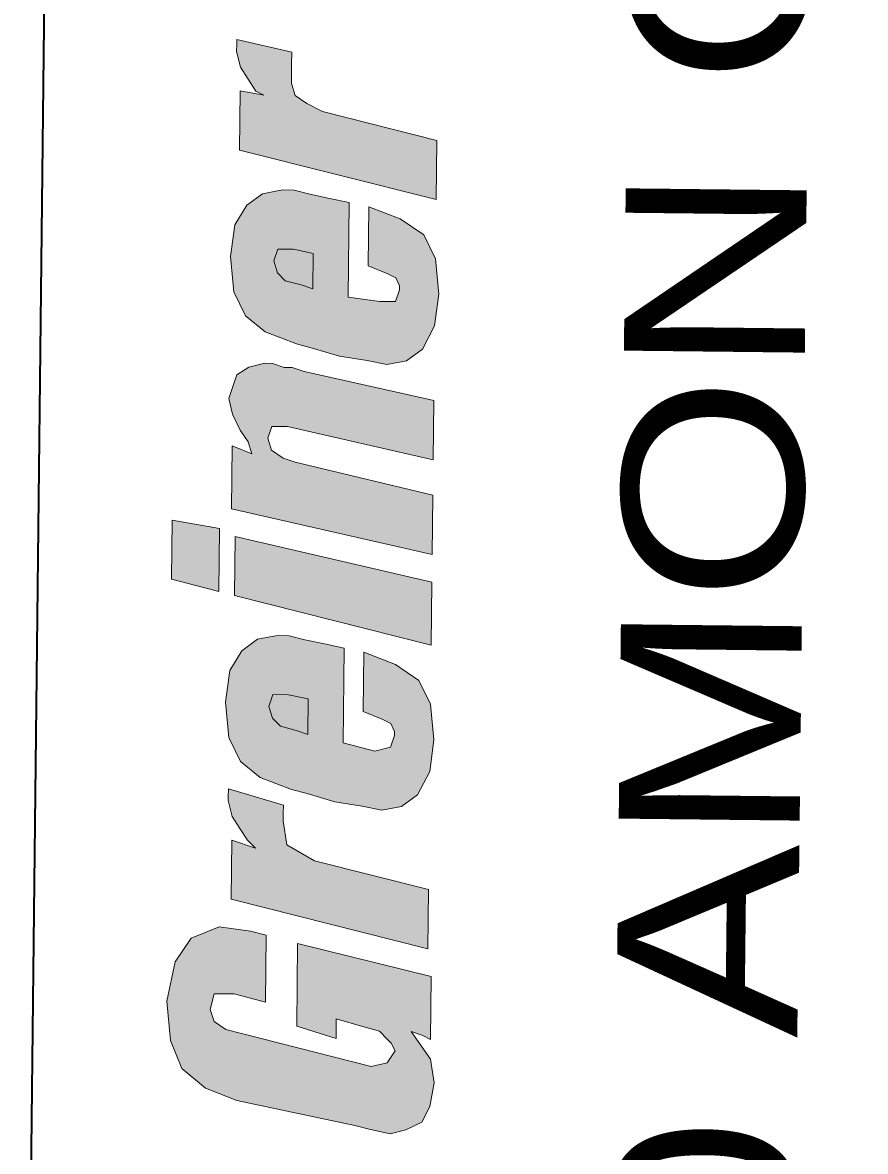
# Model space of a CAD drawing. Extents: x 2356576 to 2377878, y 6966390 to 6990634.
# Drawn here: x 2366865.5 to 2366947.6, y 6989864.5 to 6989974.5 of the extents above; entities that cross this region are included whole.
import ezdxf

# ---------------------------------------------------------------- set-up
doc = ezdxf.new("R2010")
doc.units = 0
doc.header["$LTSCALE"] = 7.1
doc.layers.add('19', color=7, linetype='Continuous', lineweight=13)
doc.layers.add('8', color=7, linetype='Continuous', lineweight=13)

msp = doc.modelspace()

# ---------------------------------------------------------------- hatches: boundary and pattern name
at = {"layer": '19'}
for points in [[(2366891.688, 6989971.599), (2366886.324, 6989972.811), (2366886.32, 6989972.427), (2366886.312, 6989971.659), (2366886.68, 6989970.117), (2366887.434, 6989968.957), (2366888.19, 6989967.797), (2366888.952, 6989967.405), (2366886.654, 6989967.815), (2366886.59, 6989962.055), (2366905.738, 6989957.233), (2366905.802, 6989962.993), (2366894.696, 6989965.805), (2366893.168, 6989966.589), (2366892.024, 6989967.371), (2366891.654, 6989968.527), (2366891.666, 6989969.679), (2366891.676, 6989970.447)], [(2366897.286, 6989956.943), (2366895.37, 6989957.347), (2366893.454, 6989957.753), (2366891.922, 6989958.155), (2366890.77, 6989958.167), (2366888.846, 6989957.803), (2366887.298, 6989956.669), (2366886.124, 6989954.763), (2366885.706, 6989951.695), (2366886.052, 6989948.235), (2366887.178, 6989945.919), (2366889.08, 6989944.361), (2366892.14, 6989943.175), (2366893.672, 6989942.773), (2366896.352, 6989941.975), (2366899.036, 6989941.563), (2366900.952, 6989941.157), (2366902.876, 6989941.519), (2366904.424, 6989942.655), (2366905.602, 6989944.945), (2366906.02, 6989948.013), (2366905.674, 6989951.473), (2366904.548, 6989953.789), (2366902.26, 6989955.351), (2366899.202, 6989956.537), (2366899.138, 6989950.777), (2366901.048, 6989949.987), (2366901.812, 6989949.595), (2366902.188, 6989948.823), (2366902.184, 6989948.439), (2366901.788, 6989947.291), (2366900.252, 6989947.309), (2366897.184, 6989947.727)], [(2366889.926, 6989951.263), (2366890.322, 6989952.411), (2366891.858, 6989952.395), (2366893.774, 6989951.989), (2366893.736, 6989948.533), (2366892.588, 6989948.931), (2366891.056, 6989949.331), (2366890.296, 6989950.107)], [(2366892.878, 6989940.479), (2366891.73, 6989940.875), (2366890.962, 6989940.883), (2366889.816, 6989941.281), (2366889.048, 6989941.289), (2366887.506, 6989940.923), (2366886.346, 6989940.167), (2366885.95, 6989939.019), (2366885.552, 6989937.871), (2366885.92, 6989936.331), (2366886.67, 6989934.787), (2366887.426, 6989933.625), (2366887.796, 6989932.469), (2366885.886, 6989933.259), (2366885.818, 6989927.115), (2366905.354, 6989922.673), (2366905.418, 6989928.433), (2366892.012, 6989931.655), (2366890.864, 6989932.051), (2366889.72, 6989932.831), (2366889.35, 6989933.989), (2366889.746, 6989935.135), (2366891.282, 6989935.119), (2366905.456, 6989931.889), (2366905.52, 6989937.649)], [(2366884.644, 6989925.207), (2366880.044, 6989926.027), (2366879.98, 6989920.267), (2366884.576, 6989919.063)], [(2366905.324, 6989919.985), (2366886.172, 6989924.423), (2366886.108, 6989918.663), (2366905.256, 6989913.841)], [(2366896.804, 6989913.551), (2366894.888, 6989913.957), (2366892.972, 6989914.363), (2366891.44, 6989914.763), (2366890.288, 6989914.775), (2366888.364, 6989914.413), (2366886.816, 6989913.279), (2366885.642, 6989911.371), (2366885.224, 6989908.303), (2366885.57, 6989904.843), (2366886.696, 6989902.527), (2366888.6, 6989900.969), (2366891.658, 6989899.783), (2366893.19, 6989899.383), (2366895.87, 6989898.583), (2366898.554, 6989898.171), (2366900.468, 6989897.765), (2366902.392, 6989898.127), (2366903.942, 6989899.263), (2366905.12, 6989901.553), (2366905.538, 6989904.621), (2366905.192, 6989908.083), (2366904.066, 6989910.399), (2366901.778, 6989911.959), (2366898.72, 6989913.147), (2366898.656, 6989907.387), (2366900.568, 6989906.597), (2366901.332, 6989906.205), (2366901.706, 6989905.433), (2366901.702, 6989905.049), (2366901.306, 6989903.899), (2366899.764, 6989903.533), (2366896.702, 6989904.335)], [(2366889.444, 6989907.873), (2366889.84, 6989909.021), (2366891.376, 6989909.003), (2366893.292, 6989908.599), (2366893.254, 6989905.143), (2366892.106, 6989905.539), (2366890.574, 6989905.939), (2366889.816, 6989906.717)], [(2366890.872, 6989898.255), (2366885.514, 6989899.851), (2366885.506, 6989899.083), (2366885.502, 6989898.699), (2366885.868, 6989897.159), (2366886.624, 6989895.999), (2366887.38, 6989894.839), (2366888.138, 6989894.061), (2366885.844, 6989894.855), (2366885.78, 6989889.095), (2366904.928, 6989884.273), (2366904.992, 6989890.035), (2366893.886, 6989892.845), (2366891.214, 6989894.411), (2366890.856, 6989896.719), (2366890.864, 6989897.487)], [(2366889.196, 6989885.601), (2366887.664, 6989886.001), (2366884.598, 6989886.419), (2366881.896, 6989885.297), (2366880.336, 6989883.011), (2366879.524, 6989879.179), (2366879.866, 6989875.335), (2366880.988, 6989872.635), (2366883.27, 6989870.689), (2366886.33, 6989869.509), (2366897.824, 6989867.077), (2366899.356, 6989866.675), (2366901.272, 6989866.271), (2366902.812, 6989866.637), (2366904.356, 6989867.389), (2366905.14, 6989868.915), (2366905.55, 6989871.211), (2366905.192, 6989873.519), (2366903.302, 6989876.227), (2366904.45, 6989875.831), (2366905.214, 6989875.439), (2366905.282, 6989881.581), (2366892.26, 6989884.799), (2366892.17, 6989876.735), (2366895.998, 6989875.541), (2366896.02, 6989877.461), (2366898.698, 6989876.663), (2366900.23, 6989876.261), (2366900.99, 6989875.485), (2366901.37, 6989875.097), (2366901.744, 6989874.325), (2366900.964, 6989873.181), (2366899.424, 6989872.815), (2366886.786, 6989876.027), (2366885.254, 6989876.427), (2366884.112, 6989877.209), (2366883.74, 6989878.365), (2366884.14, 6989879.897), (2366886.06, 6989879.875), (2366889.124, 6989879.073)]]:
    msp.add_hatch(color=256, dxfattribs=at).paths.add_polyline_path(points)
at = {"layer": '8'}
for points in [[(2366891.688, 6989971.599), (2366886.324, 6989972.811), (2366886.32, 6989972.427), (2366886.312, 6989971.659), (2366886.68, 6989970.117), (2366887.434, 6989968.957), (2366888.19, 6989967.797), (2366888.952, 6989967.405), (2366886.654, 6989967.815), (2366886.59, 6989962.055), (2366905.738, 6989957.233), (2366905.802, 6989962.993), (2366894.696, 6989965.805), (2366893.168, 6989966.589), (2366892.024, 6989967.371), (2366891.654, 6989968.527), (2366891.666, 6989969.679), (2366891.676, 6989970.447)], [(2366897.286, 6989956.943), (2366895.37, 6989957.347), (2366893.454, 6989957.753), (2366891.922, 6989958.155), (2366890.77, 6989958.167), (2366888.846, 6989957.803), (2366887.298, 6989956.669), (2366886.124, 6989954.763), (2366885.706, 6989951.695), (2366886.052, 6989948.235), (2366887.178, 6989945.919), (2366889.08, 6989944.361), (2366892.14, 6989943.175), (2366893.672, 6989942.773), (2366896.352, 6989941.975), (2366899.036, 6989941.563), (2366900.952, 6989941.157), (2366902.876, 6989941.519), (2366904.424, 6989942.655), (2366905.602, 6989944.945), (2366906.02, 6989948.013), (2366905.674, 6989951.473), (2366904.548, 6989953.789), (2366902.26, 6989955.351), (2366899.202, 6989956.537), (2366899.138, 6989950.777), (2366901.048, 6989949.987), (2366901.812, 6989949.595), (2366902.188, 6989948.823), (2366902.184, 6989948.439), (2366901.788, 6989947.291), (2366900.252, 6989947.309), (2366897.184, 6989947.727)], [(2366889.926, 6989951.263), (2366890.322, 6989952.411), (2366891.858, 6989952.395), (2366893.774, 6989951.989), (2366893.736, 6989948.533), (2366892.588, 6989948.931), (2366891.056, 6989949.331), (2366890.296, 6989950.107)], [(2366892.878, 6989940.479), (2366891.73, 6989940.875), (2366890.962, 6989940.883), (2366889.816, 6989941.281), (2366889.048, 6989941.289), (2366887.506, 6989940.923), (2366886.346, 6989940.167), (2366885.95, 6989939.019), (2366885.552, 6989937.871), (2366885.92, 6989936.331), (2366886.67, 6989934.787), (2366887.426, 6989933.625), (2366887.796, 6989932.469), (2366885.886, 6989933.259), (2366885.818, 6989927.115), (2366905.354, 6989922.673), (2366905.418, 6989928.433), (2366892.012, 6989931.655), (2366890.864, 6989932.051), (2366889.72, 6989932.831), (2366889.35, 6989933.989), (2366889.746, 6989935.135), (2366891.282, 6989935.119), (2366905.456, 6989931.889), (2366905.52, 6989937.649)], [(2366884.644, 6989925.207), (2366880.044, 6989926.027), (2366879.98, 6989920.267), (2366884.576, 6989919.063)], [(2366905.324, 6989919.985), (2366886.172, 6989924.423), (2366886.108, 6989918.663), (2366905.256, 6989913.841)], [(2366896.804, 6989913.551), (2366894.888, 6989913.957), (2366892.972, 6989914.363), (2366891.44, 6989914.763), (2366890.288, 6989914.775), (2366888.364, 6989914.413), (2366886.816, 6989913.279), (2366885.642, 6989911.371), (2366885.224, 6989908.303), (2366885.57, 6989904.843), (2366886.696, 6989902.527), (2366888.6, 6989900.969), (2366891.658, 6989899.783), (2366893.19, 6989899.383), (2366895.87, 6989898.583), (2366898.554, 6989898.171), (2366900.468, 6989897.765), (2366902.392, 6989898.127), (2366903.942, 6989899.263), (2366905.12, 6989901.553), (2366905.538, 6989904.621), (2366905.192, 6989908.083), (2366904.066, 6989910.399), (2366901.778, 6989911.959), (2366898.72, 6989913.147), (2366898.656, 6989907.387), (2366900.568, 6989906.597), (2366901.332, 6989906.205), (2366901.706, 6989905.433), (2366901.702, 6989905.049), (2366901.306, 6989903.899), (2366899.764, 6989903.533), (2366896.702, 6989904.335)], [(2366889.444, 6989907.873), (2366889.84, 6989909.021), (2366891.376, 6989909.003), (2366893.292, 6989908.599), (2366893.254, 6989905.143), (2366892.106, 6989905.539), (2366890.574, 6989905.939), (2366889.816, 6989906.717)], [(2366890.872, 6989898.255), (2366885.514, 6989899.851), (2366885.506, 6989899.083), (2366885.502, 6989898.699), (2366885.868, 6989897.159), (2366886.624, 6989895.999), (2366887.38, 6989894.839), (2366888.138, 6989894.061), (2366885.844, 6989894.855), (2366885.78, 6989889.095), (2366904.928, 6989884.273), (2366904.992, 6989890.035), (2366893.886, 6989892.845), (2366891.214, 6989894.411), (2366890.856, 6989896.719), (2366890.864, 6989897.487)], [(2366889.196, 6989885.601), (2366887.664, 6989886.001), (2366884.598, 6989886.419), (2366881.896, 6989885.297), (2366880.336, 6989883.011), (2366879.524, 6989879.179), (2366879.866, 6989875.335), (2366880.988, 6989872.635), (2366883.27, 6989870.689), (2366886.33, 6989869.509), (2366897.824, 6989867.077), (2366899.356, 6989866.675), (2366901.272, 6989866.271), (2366902.812, 6989866.637), (2366904.356, 6989867.389), (2366905.14, 6989868.915), (2366905.55, 6989871.211), (2366905.192, 6989873.519), (2366903.302, 6989876.227), (2366904.45, 6989875.831), (2366905.214, 6989875.439), (2366905.282, 6989881.581), (2366892.26, 6989884.799), (2366892.17, 6989876.735), (2366895.998, 6989875.541), (2366896.02, 6989877.461), (2366898.698, 6989876.663), (2366900.23, 6989876.261), (2366900.99, 6989875.485), (2366901.37, 6989875.097), (2366901.744, 6989874.325), (2366900.964, 6989873.181), (2366899.424, 6989872.815), (2366886.786, 6989876.027), (2366885.254, 6989876.427), (2366884.112, 6989877.209), (2366883.74, 6989878.365), (2366884.14, 6989879.897), (2366886.06, 6989879.875), (2366889.124, 6989879.073)]]:
    msp.add_hatch(color=256, dxfattribs=at).paths.add_polyline_path(points)

# ---------------------------------------------------------------- linework, layer by layer
at = {"layer": '19', "lineweight": 35}
msp.add_line((2366874.428, 6990595.923), (2366865.462, 6989788.709), dxfattribs=at)
at = {"layer": '19'}
for points in [[(2366891.688, 6989971.599), (2366886.324, 6989972.811), (2366886.32, 6989972.427), (2366886.312, 6989971.659), (2366886.68, 6989970.117), (2366887.434, 6989968.957), (2366888.19, 6989967.797), (2366888.952, 6989967.405), (2366886.654, 6989967.815), (2366886.59, 6989962.055), (2366905.738, 6989957.233), (2366905.802, 6989962.993), (2366894.696, 6989965.805), (2366893.168, 6989966.589), (2366892.024, 6989967.371), (2366891.654, 6989968.527), (2366891.666, 6989969.679), (2366891.676, 6989970.447)], [(2366897.286, 6989956.943), (2366895.37, 6989957.347), (2366893.454, 6989957.753), (2366891.922, 6989958.155), (2366890.77, 6989958.167), (2366888.846, 6989957.803), (2366887.298, 6989956.669), (2366886.124, 6989954.763), (2366885.706, 6989951.695), (2366886.052, 6989948.235), (2366887.178, 6989945.919), (2366889.08, 6989944.361), (2366892.14, 6989943.175), (2366893.672, 6989942.773), (2366896.352, 6989941.975), (2366899.036, 6989941.563), (2366900.952, 6989941.157), (2366902.876, 6989941.519), (2366904.424, 6989942.655), (2366905.602, 6989944.945), (2366906.02, 6989948.013), (2366905.674, 6989951.473), (2366904.548, 6989953.789), (2366902.26, 6989955.351), (2366899.202, 6989956.537), (2366899.138, 6989950.777), (2366901.048, 6989949.987), (2366901.812, 6989949.595), (2366902.188, 6989948.823), (2366902.184, 6989948.439), (2366901.788, 6989947.291), (2366900.252, 6989947.309), (2366897.184, 6989947.727)], [(2366889.926, 6989951.263), (2366890.322, 6989952.411), (2366891.858, 6989952.395), (2366893.774, 6989951.989), (2366893.736, 6989948.533), (2366892.588, 6989948.931), (2366891.056, 6989949.331), (2366890.296, 6989950.107)], [(2366892.878, 6989940.479), (2366891.73, 6989940.875), (2366890.962, 6989940.883), (2366889.816, 6989941.281), (2366889.048, 6989941.289), (2366887.506, 6989940.923), (2366886.346, 6989940.167), (2366885.95, 6989939.019), (2366885.552, 6989937.871), (2366885.92, 6989936.331), (2366886.67, 6989934.787), (2366887.426, 6989933.625), (2366887.796, 6989932.469), (2366885.886, 6989933.259), (2366885.818, 6989927.115), (2366905.354, 6989922.673), (2366905.418, 6989928.433), (2366892.012, 6989931.655), (2366890.864, 6989932.051), (2366889.72, 6989932.831), (2366889.35, 6989933.989), (2366889.746, 6989935.135), (2366891.282, 6989935.119), (2366905.456, 6989931.889), (2366905.52, 6989937.649)], [(2366884.644, 6989925.207), (2366880.044, 6989926.027), (2366879.98, 6989920.267), (2366884.576, 6989919.063)], [(2366905.324, 6989919.985), (2366886.172, 6989924.423), (2366886.108, 6989918.663), (2366905.256, 6989913.841)], [(2366896.804, 6989913.551), (2366894.888, 6989913.957), (2366892.972, 6989914.363), (2366891.44, 6989914.763), (2366890.288, 6989914.775), (2366888.364, 6989914.413), (2366886.816, 6989913.279), (2366885.642, 6989911.371), (2366885.224, 6989908.303), (2366885.57, 6989904.843), (2366886.696, 6989902.527), (2366888.6, 6989900.969), (2366891.658, 6989899.783), (2366893.19, 6989899.383), (2366895.87, 6989898.583), (2366898.554, 6989898.171), (2366900.468, 6989897.765), (2366902.392, 6989898.127), (2366903.942, 6989899.263), (2366905.12, 6989901.553), (2366905.538, 6989904.621), (2366905.192, 6989908.083), (2366904.066, 6989910.399), (2366901.778, 6989911.959), (2366898.72, 6989913.147), (2366898.656, 6989907.387), (2366900.568, 6989906.597), (2366901.332, 6989906.205), (2366901.706, 6989905.433), (2366901.702, 6989905.049), (2366901.306, 6989903.899), (2366899.764, 6989903.533), (2366896.702, 6989904.335)], [(2366889.444, 6989907.873), (2366889.84, 6989909.021), (2366891.376, 6989909.003), (2366893.292, 6989908.599), (2366893.254, 6989905.143), (2366892.106, 6989905.539), (2366890.574, 6989905.939), (2366889.816, 6989906.717)], [(2366890.872, 6989898.255), (2366885.514, 6989899.851), (2366885.506, 6989899.083), (2366885.502, 6989898.699), (2366885.868, 6989897.159), (2366886.624, 6989895.999), (2366887.38, 6989894.839), (2366888.138, 6989894.061), (2366885.844, 6989894.855), (2366885.78, 6989889.095), (2366904.928, 6989884.273), (2366904.992, 6989890.035), (2366893.886, 6989892.845), (2366891.214, 6989894.411), (2366890.856, 6989896.719), (2366890.864, 6989897.487)], [(2366889.196, 6989885.601), (2366887.664, 6989886.001), (2366884.598, 6989886.419), (2366881.896, 6989885.297), (2366880.336, 6989883.011), (2366879.524, 6989879.179), (2366879.866, 6989875.335), (2366880.988, 6989872.635), (2366883.27, 6989870.689), (2366886.33, 6989869.509), (2366897.824, 6989867.077), (2366899.356, 6989866.675), (2366901.272, 6989866.271), (2366902.812, 6989866.637), (2366904.356, 6989867.389), (2366905.14, 6989868.915), (2366905.55, 6989871.211), (2366905.192, 6989873.519), (2366903.302, 6989876.227), (2366904.45, 6989875.831), (2366905.214, 6989875.439), (2366905.282, 6989881.581), (2366892.26, 6989884.799), (2366892.17, 6989876.735), (2366895.998, 6989875.541), (2366896.02, 6989877.461), (2366898.698, 6989876.663), (2366900.23, 6989876.261), (2366900.99, 6989875.485), (2366901.37, 6989875.097), (2366901.744, 6989874.325), (2366900.964, 6989873.181), (2366899.424, 6989872.815), (2366886.786, 6989876.027), (2366885.254, 6989876.427), (2366884.112, 6989877.209), (2366883.74, 6989878.365), (2366884.14, 6989879.897), (2366886.06, 6989879.875), (2366889.124, 6989879.073)]]:
    msp.add_lwpolyline(points, close=True, dxfattribs=at)
at = {"layer": '8', "lineweight": 35}
msp.add_line((2366874.428, 6990595.923), (2366865.462, 6989788.709), dxfattribs=at)
at = {"layer": '8'}
for points in [[(2366891.688, 6989971.599), (2366886.324, 6989972.811), (2366886.32, 6989972.427), (2366886.312, 6989971.659), (2366886.68, 6989970.117), (2366887.434, 6989968.957), (2366888.19, 6989967.797), (2366888.952, 6989967.405), (2366886.654, 6989967.815), (2366886.59, 6989962.055), (2366905.738, 6989957.233), (2366905.802, 6989962.993), (2366894.696, 6989965.805), (2366893.168, 6989966.589), (2366892.024, 6989967.371), (2366891.654, 6989968.527), (2366891.666, 6989969.679), (2366891.676, 6989970.447)], [(2366897.286, 6989956.943), (2366895.37, 6989957.347), (2366893.454, 6989957.753), (2366891.922, 6989958.155), (2366890.77, 6989958.167), (2366888.846, 6989957.803), (2366887.298, 6989956.669), (2366886.124, 6989954.763), (2366885.706, 6989951.695), (2366886.052, 6989948.235), (2366887.178, 6989945.919), (2366889.08, 6989944.361), (2366892.14, 6989943.175), (2366893.672, 6989942.773), (2366896.352, 6989941.975), (2366899.036, 6989941.563), (2366900.952, 6989941.157), (2366902.876, 6989941.519), (2366904.424, 6989942.655), (2366905.602, 6989944.945), (2366906.02, 6989948.013), (2366905.674, 6989951.473), (2366904.548, 6989953.789), (2366902.26, 6989955.351), (2366899.202, 6989956.537), (2366899.138, 6989950.777), (2366901.048, 6989949.987), (2366901.812, 6989949.595), (2366902.188, 6989948.823), (2366902.184, 6989948.439), (2366901.788, 6989947.291), (2366900.252, 6989947.309), (2366897.184, 6989947.727)], [(2366889.926, 6989951.263), (2366890.322, 6989952.411), (2366891.858, 6989952.395), (2366893.774, 6989951.989), (2366893.736, 6989948.533), (2366892.588, 6989948.931), (2366891.056, 6989949.331), (2366890.296, 6989950.107)], [(2366892.878, 6989940.479), (2366891.73, 6989940.875), (2366890.962, 6989940.883), (2366889.816, 6989941.281), (2366889.048, 6989941.289), (2366887.506, 6989940.923), (2366886.346, 6989940.167), (2366885.95, 6989939.019), (2366885.552, 6989937.871), (2366885.92, 6989936.331), (2366886.67, 6989934.787), (2366887.426, 6989933.625), (2366887.796, 6989932.469), (2366885.886, 6989933.259), (2366885.818, 6989927.115), (2366905.354, 6989922.673), (2366905.418, 6989928.433), (2366892.012, 6989931.655), (2366890.864, 6989932.051), (2366889.72, 6989932.831), (2366889.35, 6989933.989), (2366889.746, 6989935.135), (2366891.282, 6989935.119), (2366905.456, 6989931.889), (2366905.52, 6989937.649)], [(2366884.644, 6989925.207), (2366880.044, 6989926.027), (2366879.98, 6989920.267), (2366884.576, 6989919.063)], [(2366905.324, 6989919.985), (2366886.172, 6989924.423), (2366886.108, 6989918.663), (2366905.256, 6989913.841)], [(2366896.804, 6989913.551), (2366894.888, 6989913.957), (2366892.972, 6989914.363), (2366891.44, 6989914.763), (2366890.288, 6989914.775), (2366888.364, 6989914.413), (2366886.816, 6989913.279), (2366885.642, 6989911.371), (2366885.224, 6989908.303), (2366885.57, 6989904.843), (2366886.696, 6989902.527), (2366888.6, 6989900.969), (2366891.658, 6989899.783), (2366893.19, 6989899.383), (2366895.87, 6989898.583), (2366898.554, 6989898.171), (2366900.468, 6989897.765), (2366902.392, 6989898.127), (2366903.942, 6989899.263), (2366905.12, 6989901.553), (2366905.538, 6989904.621), (2366905.192, 6989908.083), (2366904.066, 6989910.399), (2366901.778, 6989911.959), (2366898.72, 6989913.147), (2366898.656, 6989907.387), (2366900.568, 6989906.597), (2366901.332, 6989906.205), (2366901.706, 6989905.433), (2366901.702, 6989905.049), (2366901.306, 6989903.899), (2366899.764, 6989903.533), (2366896.702, 6989904.335)], [(2366889.444, 6989907.873), (2366889.84, 6989909.021), (2366891.376, 6989909.003), (2366893.292, 6989908.599), (2366893.254, 6989905.143), (2366892.106, 6989905.539), (2366890.574, 6989905.939), (2366889.816, 6989906.717)], [(2366890.872, 6989898.255), (2366885.514, 6989899.851), (2366885.506, 6989899.083), (2366885.502, 6989898.699), (2366885.868, 6989897.159), (2366886.624, 6989895.999), (2366887.38, 6989894.839), (2366888.138, 6989894.061), (2366885.844, 6989894.855), (2366885.78, 6989889.095), (2366904.928, 6989884.273), (2366904.992, 6989890.035), (2366893.886, 6989892.845), (2366891.214, 6989894.411), (2366890.856, 6989896.719), (2366890.864, 6989897.487)], [(2366889.196, 6989885.601), (2366887.664, 6989886.001), (2366884.598, 6989886.419), (2366881.896, 6989885.297), (2366880.336, 6989883.011), (2366879.524, 6989879.179), (2366879.866, 6989875.335), (2366880.988, 6989872.635), (2366883.27, 6989870.689), (2366886.33, 6989869.509), (2366897.824, 6989867.077), (2366899.356, 6989866.675), (2366901.272, 6989866.271), (2366902.812, 6989866.637), (2366904.356, 6989867.389), (2366905.14, 6989868.915), (2366905.55, 6989871.211), (2366905.192, 6989873.519), (2366903.302, 6989876.227), (2366904.45, 6989875.831), (2366905.214, 6989875.439), (2366905.282, 6989881.581), (2366892.26, 6989884.799), (2366892.17, 6989876.735), (2366895.998, 6989875.541), (2366896.02, 6989877.461), (2366898.698, 6989876.663), (2366900.23, 6989876.261), (2366900.99, 6989875.485), (2366901.37, 6989875.097), (2366901.744, 6989874.325), (2366900.964, 6989873.181), (2366899.424, 6989872.815), (2366886.786, 6989876.027), (2366885.254, 6989876.427), (2366884.112, 6989877.209), (2366883.74, 6989878.365), (2366884.14, 6989879.897), (2366886.06, 6989879.875), (2366889.124, 6989879.073)]]:
    msp.add_lwpolyline(points, close=True, dxfattribs=at)

# ---------------------------------------------------------------- texts
at = {"layer": '19', "width": 1.2}
msp.add_text('4100 AMON CARTER BLVD., ', height=17.63, rotation=89.364, dxfattribs=at).set_placement((2366940.144, 6989804.777))
at = {"layer": '8', "width": 1.2}
msp.add_text('4100 AMON CARTER BLVD., ', height=17.63, rotation=89.364, dxfattribs=at).set_placement((2366940.144, 6989804.777))

doc.saveas('drawing.dxf')
